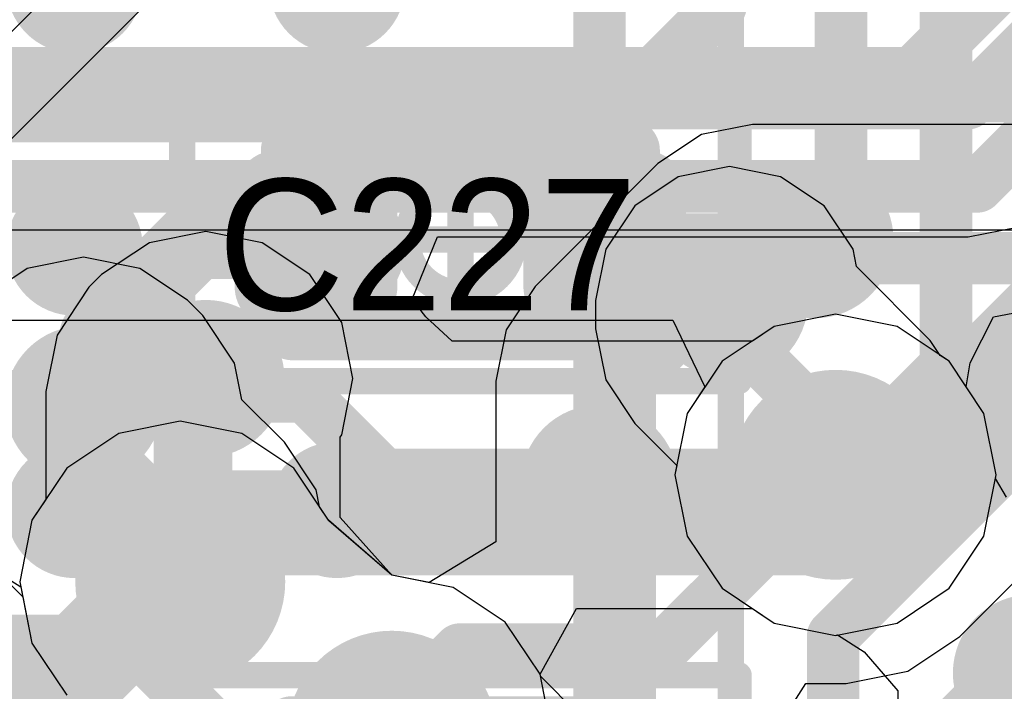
# Model space of a CAD drawing. Header units: millimetres. Extents: x -2 to 68, y -2 to 27.4.
# Tile 446 of 594: x 54.4 to 56.3, y 4.4 to 5.7. Entities that reach past the tile are written whole.
import ezdxf

# ---------------------------------------------------------------- set-up
doc = ezdxf.new("R2010")
doc.units = ezdxf.units.MM
for name, color, linetype in [('BottomLayer', 5, 'Continuous'), ('BottomPaste', 16, 'Continuous'), ('BottomSolder', 6, 'Continuous'), ('DrillGuide', 244, 'Continuous'), ('Mechanical10', 56, 'Continuous'), ('Mechanical13', 56, 'Continuous'), ('Mechanical15', 56, 'Continuous'), ('Mechanical2', 216, 'Continuous'), ('Mechanical6', 56, 'Continuous'), ('MidLayer1', 16, 'Continuous'), ('MidLayer2', 76, 'Continuous'), ('MidLayer3', 90, 'Continuous'), ('MidLayer4', 156, 'Continuous'), ('MidLayer5', 130, 'Continuous'), ('MidLayer6', 216, 'Continuous'), ('MidLayer7', 6, 'Continuous'), ('MidLayer8', 54, 'Continuous'), ('MultiLayer', 9, 'Continuous'), ('TopLayer', 1, 'Continuous'), ('TopPaste', 8, 'Continuous'), ('TopSolder', 216, 'Continuous'), ('ViaHoleLayer', 16, 'Continuous')]:
    doc.layers.add(name, color=color, linetype=linetype)

# ---------------------------------------------------------------- blocks, each defined once
blk = doc.blocks.new('BGA169C50P13X13_700X700X60_B_102')
at = {"layer": 'BottomLayer', "const_width": 0.1}
for points in [[(-3.05, -0.5, 1), (-2.95, -0.5, 1)], [(-2.55, -0.5, 1), (-2.45, -0.5, 1)], [(-3.05, -1, 1), (-2.95, -1, 1)], [(-2.55, -1, 1), (-2.45, -1, 1)], [(-3.05, -1.5, 1), (-2.95, -1.5, 1)], [(-2.55, -1.5, 1), (-2.45, -1.5, 1)]]:
    blk.add_lwpolyline(points, format="xyb", close=True, dxfattribs=at)
at = {"layer": 'BottomPaste', "const_width": 0.1}
for points in [[(-3.05, -0.5, 1), (-2.95, -0.5, 1)], [(-2.55, -0.5, 1), (-2.45, -0.5, 1)], [(-3.05, -1, 1), (-2.95, -1, 1)], [(-2.55, -1, 1), (-2.45, -1, 1)], [(-3.05, -1.5, 1), (-2.95, -1.5, 1)], [(-2.55, -1.5, 1), (-2.45, -1.5, 1)]]:
    blk.add_lwpolyline(points, format="xyb", close=True, dxfattribs=at)
at = {"layer": 'BottomSolder', "const_width": 0.13}
for points in [[(-3.065, -0.5, 1), (-2.935, -0.5, 1)], [(-2.565, -0.5, 1), (-2.435, -0.5, 1)], [(-3.065, -1, 1), (-2.935, -1, 1)], [(-2.565, -1, 1), (-2.435, -1, 1)], [(-3.065, -1.5, 1), (-2.935, -1.5, 1)], [(-2.565, -1.5, 1), (-2.435, -1.5, 1)]]:
    blk.add_lwpolyline(points, format="xyb", close=True, dxfattribs=at)
at = {"layer": 'Mechanical10', "const_width": 0.1}
blk.add_lwpolyline([(-3.5, 3.5), (-3.5, -3.5)], dxfattribs=at)
at = {"layer": 'Mechanical6', "const_width": 0.05}
blk.add_lwpolyline([(-3.75, 3.75), (-3.75, -3.75)], dxfattribs=at)
blk = doc.blocks.new('CAP_0201_109')
at = {"layer": 'Mechanical13', "const_width": 0.12}
for points in [[(-0.32, 0.17), (-0.32, -0.17)], [(0.32, 0.17), (-0.32, 0.17)], [(0.32, 0.17), (0.32, -0.17)], [(0.32, -0.17), (-0.32, -0.17)]]:
    blk.add_lwpolyline(points, dxfattribs=at)
at = {"layer": 'Mechanical13', "const_width": 0.06}
for points in [[(-0.35, 0.17, 1), (-0.29, 0.17, 1)], [(-0.35, 0.17, 1), (-0.29, 0.17, 1)], [(0.29, 0.17, 1), (0.35, 0.17, 1)], [(0.29, 0.17, 1), (0.35, 0.17, 1)], [(-0.35, -0.17, 1), (-0.29, -0.17, 1)], [(-0.35, -0.17, 1), (-0.29, -0.17, 1)], [(0.29, -0.17, 1), (0.35, -0.17, 1)], [(0.29, -0.17, 1), (0.35, -0.17, 1)]]:
    blk.add_lwpolyline(points, format="xyb", close=True, dxfattribs=at)
at = {"layer": 'Mechanical15', "const_width": 0.05}
for points in [[(-0.53, 0.27), (-0.53, -0.27)], [(0.53, 0.27), (-0.53, 0.27)], [(0.53, 0.27), (0.53, -0.27)], [(0, 0.135), (0, -0.135)], [(0.135, 0), (-0.135, 0)], [(0.53, -0.27), (-0.53, -0.27)]]:
    blk.add_lwpolyline(points, dxfattribs=at)
at = {"layer": 'Mechanical15'}
for points, const_width in [([(-0.5425, 0.27, 1), (-0.5175, 0.27, 1)], 0.025), ([(-0.5425, 0.27, 1), (-0.5175, 0.27, 1)], 0.025), ([(0.5175, 0.27, 1), (0.5425, 0.27, 1)], 0.025), ([(0.5175, 0.27, 1), (0.5425, 0.27, 1)], 0.025), ([(-0.0125, 0.135, 1), (0.0125, 0.135, 1)], 0.025), ([(0.1013, 0, 1), (-0.1013, 0, 1)], 0.05), ([(-0.1475, 0, 1), (-0.1225, 0, 1)], 0.025), ([(-0.1138, 0, 1), (-0.0888, 0, 1)], 0.025), ([(0.0888, 0, 1), (0.1138, 0, 1)], 0.025), ([(0.1225, 0, 1), (0.1475, 0, 1)], 0.025), ([(-0.0125, -0.135, 1), (0.0125, -0.135, 1)], 0.025), ([(-0.5425, -0.27, 1), (-0.5175, -0.27, 1)], 0.025), ([(-0.5425, -0.27, 1), (-0.5175, -0.27, 1)], 0.025), ([(0.5175, -0.27, 1), (0.5425, -0.27, 1)], 0.025), ([(0.5175, -0.27, 1), (0.5425, -0.27, 1)], 0.025)]:
    blk.add_lwpolyline(points, format="xyb", close=True, dxfattribs=dict(at, const_width=const_width))
at = {"layer": 'TopLayer', "const_width": 0.0806}
for points in [[(-0.3897, 0.0894, 1), (-0.3091, 0.0894, 1)], [(-0.2409, 0.0894, 1), (-0.1603, 0.0894, 1)], [(0.1603, 0.0894, 1), (0.2409, 0.0894, 1)], [(0.3091, 0.0894, 1), (0.3897, 0.0894, 1)], [(-0.3897, -0.0894, 1), (-0.3091, -0.0894, 1)], [(-0.2409, -0.0894, 1), (-0.1603, -0.0894, 1)], [(0.1603, -0.0894, 1), (0.2409, -0.0894, 1)], [(0.3091, -0.0894, 1), (0.3897, -0.0894, 1)]]:
    blk.add_lwpolyline(points, format="xyb", close=True, dxfattribs=at)
at = {"layer": 'TopLayer'}
for points in [[(-0.2006, 0.17), (-0.3494, 0.17), (-0.2006, -0.17), (-0.3494, -0.17)], [(0.2006, -0.17), (0.3494, -0.17), (0.2006, 0.17), (0.3494, 0.17)], [(-0.12, 0.0894), (-0.43, 0.0894), (-0.12, -0.0894), (-0.43, -0.0894)], [(0.12, -0.0894), (0.43, -0.0894), (0.12, 0.0894), (0.43, 0.0894)]]:
    blk.add_solid(points, dxfattribs=at)
at = {"layer": 'TopPaste', "const_width": 0.0806}
for points in [[(-0.3897, 0.0894, 1), (-0.3091, 0.0894, 1)], [(-0.2409, 0.0894, 1), (-0.1603, 0.0894, 1)], [(0.1603, 0.0894, 1), (0.2409, 0.0894, 1)], [(0.3091, 0.0894, 1), (0.3897, 0.0894, 1)], [(-0.3897, -0.0894, 1), (-0.3091, -0.0894, 1)], [(-0.2409, -0.0894, 1), (-0.1603, -0.0894, 1)], [(0.1603, -0.0894, 1), (0.2409, -0.0894, 1)], [(0.3091, -0.0894, 1), (0.3897, -0.0894, 1)]]:
    blk.add_lwpolyline(points, format="xyb", close=True, dxfattribs=at)
at = {"layer": 'TopPaste'}
for points in [[(-0.2006, 0.17), (-0.3494, 0.17), (-0.2006, -0.17), (-0.3494, -0.17)], [(0.2006, -0.17), (0.3494, -0.17), (0.2006, 0.17), (0.3494, 0.17)], [(-0.12, 0.0894), (-0.43, 0.0894), (-0.12, -0.0894), (-0.43, -0.0894)], [(0.12, -0.0894), (0.43, -0.0894), (0.12, 0.0894), (0.43, 0.0894)]]:
    blk.add_solid(points, dxfattribs=at)
at = {"layer": 'TopSolder', "const_width": 0.0806}
for points in [[(-0.3897, 0.0894, 1), (-0.3091, 0.0894, 1)], [(-0.2409, 0.0894, 1), (-0.1603, 0.0894, 1)], [(0.1603, 0.0894, 1), (0.2409, 0.0894, 1)], [(0.3091, 0.0894, 1), (0.3897, 0.0894, 1)], [(-0.3897, -0.0894, 1), (-0.3091, -0.0894, 1)], [(-0.2409, -0.0894, 1), (-0.1603, -0.0894, 1)], [(0.1603, -0.0894, 1), (0.2409, -0.0894, 1)], [(0.3091, -0.0894, 1), (0.3897, -0.0894, 1)]]:
    blk.add_lwpolyline(points, format="xyb", close=True, dxfattribs=at)
at = {"layer": 'TopSolder'}
for points in [[(-0.2006, 0.17), (-0.3494, 0.17), (-0.2006, -0.17), (-0.3494, -0.17)], [(0.2006, -0.17), (0.3494, -0.17), (0.2006, 0.17), (0.3494, 0.17)], [(-0.12, 0.0894), (-0.43, 0.0894), (-0.12, -0.0894), (-0.43, -0.0894)], [(0.12, -0.0894), (0.43, -0.0894), (0.12, 0.0894), (0.43, 0.0894)]]:
    blk.add_solid(points, dxfattribs=at)
blk = doc.blocks.new('CAP_0201_110')
at = {"layer": 'Mechanical13', "const_width": 0.12}
for points in [[(-0.32, 0.17), (-0.32, -0.17)], [(0.32, 0.17), (-0.32, 0.17)], [(0.32, 0.17), (0.32, -0.17)], [(0.32, -0.17), (-0.32, -0.17)]]:
    blk.add_lwpolyline(points, dxfattribs=at)
at = {"layer": 'Mechanical13', "const_width": 0.06}
for points in [[(-0.35, 0.17, 1), (-0.29, 0.17, 1)], [(-0.35, 0.17, 1), (-0.29, 0.17, 1)], [(0.29, 0.17, 1), (0.35, 0.17, 1)], [(0.29, 0.17, 1), (0.35, 0.17, 1)], [(-0.35, -0.17, 1), (-0.29, -0.17, 1)], [(-0.35, -0.17, 1), (-0.29, -0.17, 1)], [(0.29, -0.17, 1), (0.35, -0.17, 1)], [(0.29, -0.17, 1), (0.35, -0.17, 1)]]:
    blk.add_lwpolyline(points, format="xyb", close=True, dxfattribs=at)
at = {"layer": 'Mechanical15', "const_width": 0.05}
for points in [[(-0.53, 0.27), (-0.53, -0.27)], [(0.53, 0.27), (-0.53, 0.27)], [(0.53, 0.27), (0.53, -0.27)], [(0, 0.135), (0, -0.135)], [(0.135, 0), (-0.135, 0)], [(0.53, -0.27), (-0.53, -0.27)]]:
    blk.add_lwpolyline(points, dxfattribs=at)
at = {"layer": 'Mechanical15'}
for points, const_width in [([(-0.5425, 0.27, 1), (-0.5175, 0.27, 1)], 0.025), ([(-0.5425, 0.27, 1), (-0.5175, 0.27, 1)], 0.025), ([(0.5175, 0.27, 1), (0.5425, 0.27, 1)], 0.025), ([(0.5175, 0.27, 1), (0.5425, 0.27, 1)], 0.025), ([(-0.0125, 0.135, 1), (0.0125, 0.135, 1)], 0.025), ([(0.1013, 0, 1), (-0.1013, 0, 1)], 0.05), ([(-0.1475, 0, 1), (-0.1225, 0, 1)], 0.025), ([(-0.1138, 0, 1), (-0.0888, 0, 1)], 0.025), ([(0.0888, 0, 1), (0.1138, 0, 1)], 0.025), ([(0.1225, 0, 1), (0.1475, 0, 1)], 0.025), ([(-0.0125, -0.135, 1), (0.0125, -0.135, 1)], 0.025), ([(-0.5425, -0.27, 1), (-0.5175, -0.27, 1)], 0.025), ([(-0.5425, -0.27, 1), (-0.5175, -0.27, 1)], 0.025), ([(0.5175, -0.27, 1), (0.5425, -0.27, 1)], 0.025), ([(0.5175, -0.27, 1), (0.5425, -0.27, 1)], 0.025)]:
    blk.add_lwpolyline(points, format="xyb", close=True, dxfattribs=dict(at, const_width=const_width))
at = {"layer": 'TopLayer', "const_width": 0.0806}
for points in [[(-0.3897, 0.0894, 1), (-0.3091, 0.0894, 1)], [(-0.2409, 0.0894, 1), (-0.1603, 0.0894, 1)], [(0.1603, 0.0894, 1), (0.2409, 0.0894, 1)], [(0.3091, 0.0894, 1), (0.3897, 0.0894, 1)], [(-0.3897, -0.0894, 1), (-0.3091, -0.0894, 1)], [(-0.2409, -0.0894, 1), (-0.1603, -0.0894, 1)], [(0.1603, -0.0894, 1), (0.2409, -0.0894, 1)], [(0.3091, -0.0894, 1), (0.3897, -0.0894, 1)]]:
    blk.add_lwpolyline(points, format="xyb", close=True, dxfattribs=at)
at = {"layer": 'TopLayer'}
for points in [[(-0.2006, 0.17), (-0.3494, 0.17), (-0.2006, -0.17), (-0.3494, -0.17)], [(0.2006, -0.17), (0.3494, -0.17), (0.2006, 0.17), (0.3494, 0.17)], [(-0.12, 0.0894), (-0.43, 0.0894), (-0.12, -0.0894), (-0.43, -0.0894)], [(0.12, -0.0894), (0.43, -0.0894), (0.12, 0.0894), (0.43, 0.0894)]]:
    blk.add_solid(points, dxfattribs=at)
at = {"layer": 'TopPaste', "const_width": 0.0806}
for points in [[(-0.3897, 0.0894, 1), (-0.3091, 0.0894, 1)], [(-0.2409, 0.0894, 1), (-0.1603, 0.0894, 1)], [(0.1603, 0.0894, 1), (0.2409, 0.0894, 1)], [(0.3091, 0.0894, 1), (0.3897, 0.0894, 1)], [(-0.3897, -0.0894, 1), (-0.3091, -0.0894, 1)], [(-0.2409, -0.0894, 1), (-0.1603, -0.0894, 1)], [(0.1603, -0.0894, 1), (0.2409, -0.0894, 1)], [(0.3091, -0.0894, 1), (0.3897, -0.0894, 1)]]:
    blk.add_lwpolyline(points, format="xyb", close=True, dxfattribs=at)
at = {"layer": 'TopPaste'}
for points in [[(-0.2006, 0.17), (-0.3494, 0.17), (-0.2006, -0.17), (-0.3494, -0.17)], [(0.2006, -0.17), (0.3494, -0.17), (0.2006, 0.17), (0.3494, 0.17)], [(-0.12, 0.0894), (-0.43, 0.0894), (-0.12, -0.0894), (-0.43, -0.0894)], [(0.12, -0.0894), (0.43, -0.0894), (0.12, 0.0894), (0.43, 0.0894)]]:
    blk.add_solid(points, dxfattribs=at)
at = {"layer": 'TopSolder', "const_width": 0.0806}
for points in [[(-0.3897, 0.0894, 1), (-0.3091, 0.0894, 1)], [(-0.2409, 0.0894, 1), (-0.1603, 0.0894, 1)], [(0.1603, 0.0894, 1), (0.2409, 0.0894, 1)], [(0.3091, 0.0894, 1), (0.3897, 0.0894, 1)], [(-0.3897, -0.0894, 1), (-0.3091, -0.0894, 1)], [(-0.2409, -0.0894, 1), (-0.1603, -0.0894, 1)], [(0.1603, -0.0894, 1), (0.2409, -0.0894, 1)], [(0.3091, -0.0894, 1), (0.3897, -0.0894, 1)]]:
    blk.add_lwpolyline(points, format="xyb", close=True, dxfattribs=at)
at = {"layer": 'TopSolder'}
for points in [[(-0.2006, 0.17), (-0.3494, 0.17), (-0.2006, -0.17), (-0.3494, -0.17)], [(0.2006, -0.17), (0.3494, -0.17), (0.2006, 0.17), (0.3494, 0.17)], [(-0.12, 0.0894), (-0.43, 0.0894), (-0.12, -0.0894), (-0.43, -0.0894)], [(0.12, -0.0894), (0.43, -0.0894), (0.12, 0.0894), (0.43, 0.0894)]]:
    blk.add_solid(points, dxfattribs=at)

msp = doc.modelspace()

# ---------------------------------------------------------------- linework, layer by layer
at = {"layer": 'BottomLayer'}
for points, const_width in [([(55.7451, 5.684), (55.7451, 6.2889)], 0.1), ([(55.975, 5.352), (55.975, 6.1449)], 0.1), ([(56.175, 5), (56.175, 6)], 0.1), ([(55.538, 5.4769), (55.7451, 5.684)], 0.1), ([(53.9114, 5.475), (55.1186, 5.475)], 0.1), ([(55.1186, 5.475), (55.1205, 5.4769)], 0.1), ([(55.1205, 5.4769), (55.538, 5.4769)], 0.1), ([(55.8498, 5.2269), (55.975, 5.352)], 0.1), ([(54.515, 5.225), (54.515, 5.225)], 0.15), ([(54.515, 5.225), (54.765, 4.975)], 0.1), ([(54.765, 4.975), (54.765, 4.975)], 0.15), ([(55.6338, 4.4588), (56.175, 5)], 0.1), ([(55.9602, 4.4852), (56.4222, 4.9471)], 0.1), ([(55.4841, 4.7441), (55.515, 4.775)], 0.1), ([(55.015, 4.725), (55.0341, 4.7441)], 0.1), ([(55.0341, 4.7441), (55.4841, 4.7441)], 0.1), ([(54.515, 4.725), (54.5341, 4.7059)], 0.1), ([(54.9379, 4.675), (54.9879, 4.725)], 0.1), ([(54.9879, 4.725), (55.015, 4.725)], 0.1), ([(54.5341, 4.7059), (54.6099, 4.7059)], 0.1), ([(54.6099, 4.7059), (54.6407, 4.675)], 0.1), ([(54.6407, 4.675), (54.9379, 4.675)], 0.1), ([(54.2686, 4.475), (54.6186, 4.475)], 0.1), ([(54.6186, 4.475), (54.765, 4.3285)], 0.1), ([(55.9602, 3.9648), (55.9602, 4.4852)], 0.1), ([(55.015, 4.225), (55.2488, 4.4588)], 0.1), ([(55.2488, 4.4588), (55.6338, 4.4588)], 0.1)]:
    msp.add_lwpolyline(points, dxfattribs=dict(at, const_width=const_width))
for points, const_width in [([(55.7201, 5.684, 1), (55.7701, 5.684, 1)], 0.05), ([(55.7201, 5.684, 1), (55.7701, 5.684, 1)], 0.05), ([(55.0936, 5.475, 1), (55.1435, 5.475, 1)], 0.05), ([(55.0936, 5.475, 1), (55.1435, 5.475, 1)], 0.05), ([(55.0955, 5.4769, 1), (55.1455, 5.4769, 1)], 0.05), ([(55.0955, 5.4769, 1), (55.1455, 5.4769, 1)], 0.05), ([(55.513, 5.4769, 1), (55.563, 5.4769, 1)], 0.05), ([(55.513, 5.4769, 1), (55.563, 5.4769, 1)], 0.05), ([(55.95, 5.352, 1), (56, 5.352, 1)], 0.05), ([(55.95, 5.352, 1), (56, 5.352, 1)], 0.05), ([(54.4775, 5.225, 1), (54.5525, 5.225, 1)], 0.075), ([(54.4775, 5.225, 1), (54.5525, 5.225, 1)], 0.075), ([(54.49, 5.225, 1), (54.54, 5.225, 1)], 0.05), ([(55.6875, 5.1242, 1), (55.8375, 5.1242, 1)], 0.15), ([(55.8248, 5.2269, 1), (55.8748, 5.2269, 1)], 0.05), ([(54.69, 4.975, 1), (54.84, 4.975, 1)], 0.15), ([(54.7275, 4.975, 1), (54.8025, 4.975, 1)], 0.075), ([(54.7275, 4.975, 1), (54.8025, 4.975, 1)], 0.075), ([(56.15, 5, 1), (56.2, 5, 1)], 0.05), ([(56.15, 5, 1), (56.2, 5, 1)], 0.05), ([(54.74, 4.975, 1), (54.79, 4.975, 1)], 0.05), ([(55.44, 4.775, 1), (55.59, 4.775, 1)], 0.15), ([(55.49, 4.775, 1), (55.54, 4.775, 1)], 0.05), ([(55.0091, 4.7441, 1), (55.0591, 4.7441, 1)], 0.05), ([(55.0091, 4.7441, 1), (55.0591, 4.7441, 1)], 0.05), ([(55.4591, 4.7441, 1), (55.5091, 4.7441, 1)], 0.05), ([(55.4591, 4.7441, 1), (55.5091, 4.7441, 1)], 0.05), ([(54.49, 4.725, 1), (54.54, 4.725, 1)], 0.05), ([(54.9629, 4.725, 1), (55.0129, 4.725, 1)], 0.05), ([(54.9629, 4.725, 1), (55.0129, 4.725, 1)], 0.05), ([(54.99, 4.725, 1), (55.04, 4.725, 1)], 0.05), ([(54.99, 4.725, 1), (55.04, 4.725, 1)], 0.05), ([(54.5091, 4.7059, 1), (54.5591, 4.7059, 1)], 0.05), ([(54.5091, 4.7059, 1), (54.5591, 4.7059, 1)], 0.05), ([(54.5849, 4.7059, 1), (54.6349, 4.7059, 1)], 0.05), ([(54.5849, 4.7059, 1), (54.6349, 4.7059, 1)], 0.05), ([(54.6157, 4.675, 1), (54.6657, 4.675, 1)], 0.05), ([(54.6157, 4.675, 1), (54.6657, 4.675, 1)], 0.05), ([(54.9129, 4.675, 1), (54.9629, 4.675, 1)], 0.05), ([(54.9129, 4.675, 1), (54.9629, 4.675, 1)], 0.05), ([(56.2631, 4.4139, 1), (56.4131, 4.4139, 1)], 0.15), ([(54.5936, 4.475, 1), (54.6436, 4.475, 1)], 0.05), ([(54.5936, 4.475, 1), (54.6436, 4.475, 1)], 0.05), ([(55.9352, 4.4852, 1), (55.9852, 4.4852, 1)], 0.05), ([(55.9352, 4.4852, 1), (55.9852, 4.4852, 1)], 0.05), ([(55.2238, 4.4588, 1), (55.2738, 4.4588, 1)], 0.05), ([(55.2238, 4.4588, 1), (55.2738, 4.4588, 1)], 0.05), ([(55.6088, 4.4588, 1), (55.6588, 4.4588, 1)], 0.05), ([(55.6088, 4.4588, 1), (55.6588, 4.4588, 1)], 0.05)]:
    msp.add_lwpolyline(points, format="xyb", close=True, dxfattribs=dict(at, const_width=const_width))
at = {"layer": 'DrillGuide'}
for points, const_width in [([(55.9, 5.24, 1), (55.95, 5.24, 1)], 0.05), ([(55.7375, 5.1242, 1), (55.7875, 5.1242, 1)], 0.05), ([(54.74, 4.975, 1), (54.79, 4.975, 1)], 0.05), ([(54.5073, 4.926, 1), (54.5573, 4.926, 1)], 0.05), ([(55.9147, 4.7918, 1), (56.0147, 4.7918, 1)], 0.1), ([(55.49, 4.775, 1), (55.54, 4.775, 1)], 0.05), ([(54.6664, 4.5881, 1), (54.7664, 4.5881, 1)], 0.1), ([(55.0693, 4.2947, 1), (55.1693, 4.2947, 1)], 0.1)]:
    msp.add_lwpolyline(points, format="xyb", close=True, dxfattribs=dict(at, const_width=const_width))
at = {"layer": 'MidLayer1'}
for p, q in [((54.5323, 5.2064), (54.425, 5.1851)), ((54.6396, 5.1851), (54.5323, 5.2064)), ((54.425, 5.1851), (54.334, 5.1243)), ((54.7305, 5.1243), (54.6396, 5.1851)), ((54.7592, 5.0956), (54.7305, 5.1243)), ((54.82, 5.0046), (54.7592, 5.0956)), ((55.9647, 5.0976), (55.8476, 5.0743)), ((56.0817, 5.0743), (55.9647, 5.0976)), ((55.8476, 5.0743), (55.7484, 5.008)), ((56.181, 5.008), (56.0817, 5.0743)), ((55.7484, 5.008), (55.6821, 4.9088)), ((56.2473, 4.9088), (56.181, 5.008)), ((54.8339, 4.9348), (54.82, 5.0046)), ((54.9147, 4.854), (54.8339, 4.9348)), ((55.6821, 4.9088), (55.6588, 4.7918)), ((56.2706, 4.7918), (56.2473, 4.9088)), ((54.9755, 4.763), (54.9147, 4.854)), ((55.6588, 4.7918), (55.6821, 4.6747)), ((56.2473, 4.6747), (56.2706, 4.7918)), ((54.9819, 4.7308), (54.9755, 4.763)), ((54.999, 4.7051), (54.9819, 4.7308)), ((54.9992, 4.7042), (54.999, 4.7051)), ((55.1193, 4.6005), (54.9992, 4.7042)), ((55.6821, 4.6747), (55.7484, 4.5755)), ((56.181, 4.5755), (56.2473, 4.6747)), ((54.3627, 4.6129), (54.4163, 4.5594)), ((55.2364, 4.5773), (55.1193, 4.6005)), ((55.3356, 4.5109), (55.2364, 4.5773)), ((54.4163, 4.5594), (54.4338, 4.471)), ((55.7484, 4.5755), (55.8476, 4.5092)), ((56.0817, 4.5092), (56.181, 4.5755)), ((55.4019, 4.4117), (55.3356, 4.5109)), ((55.8476, 4.5092), (55.9647, 4.4859)), ((55.9647, 4.4859), (56.0817, 4.5092)), ((54.4338, 4.471), (54.5002, 4.3718)), ((55.4252, 4.2947), (55.4019, 4.4117))]:
    msp.add_line(p, q, dxfattribs=at)
for points, const_width in [([(55.85, 5.24, 1), (56, 5.24, 1)], 0.15), ([(54.4573, 4.926, 1), (54.6073, 4.926, 1)], 0.15), ([(54.4948, 4.926, 1), (54.5698, 4.926, 1)], 0.075), ([(55.8647, 4.7918, 1), (56.0647, 4.7918, 1)], 0.2), ([(54.5235, 4.8973, 1), (54.5985, 4.8973, 1)], 0.075), ([(54.5235, 4.8973, 1), (54.5985, 4.8973, 1)], 0.075), ([(54.5235, 4.8112, 1), (54.5985, 4.8112, 1)], 0.075), ([(54.5235, 4.8112, 1), (54.5985, 4.8112, 1)], 0.075), ([(54.6164, 4.5881, 1), (54.8164, 4.5881, 1)], 0.2), ([(54.6789, 4.6557, 1), (54.7539, 4.6557, 1)], 0.075), ([(54.6789, 4.6557, 1), (54.7539, 4.6557, 1)], 0.075), ([(54.6789, 4.5881, 1), (54.7539, 4.5881, 1)], 0.075), ([(55.0193, 4.2947, 1), (55.2193, 4.2947, 1)], 0.2)]:
    msp.add_lwpolyline(points, format="xyb", close=True, dxfattribs=dict(at, const_width=const_width))
at = {"layer": 'MidLayer1', "const_width": 0.15}
for points in [[(54.5323, 4.926), (54.561, 4.8973)], [(54.561, 4.8112), (54.561, 4.8973)], [(54.561, 4.8112), (54.7164, 4.6557)], [(54.7164, 4.5881), (54.7164, 4.6557)]]:
    msp.add_lwpolyline(points, dxfattribs=at)
at = {"layer": 'MidLayer2'}
for p, q in [((54.0184, 5.2584), (56.4033, 5.2584)), ((55.9647, 5.0976), (55.8476, 5.0743)), ((56.0817, 5.0743), (55.9647, 5.0976)), ((55.8476, 5.0743), (55.7484, 5.008)), ((56.181, 5.008), (56.0817, 5.0743)), ((55.7484, 5.008), (55.6821, 4.9088)), ((56.2473, 4.9088), (56.181, 5.008)), ((55.6821, 4.9088), (55.6588, 4.7918)), ((56.2706, 4.7918), (56.2473, 4.9088)), ((54.7164, 4.894), (54.5994, 4.8707)), ((54.8335, 4.8707), (54.7164, 4.894)), ((54.5994, 4.8707), (54.5002, 4.8044)), ((54.9327, 4.8044), (54.8335, 4.8707)), ((54.5002, 4.8044), (54.4338, 4.7051)), ((54.999, 4.7051), (54.9327, 4.8044)), ((55.6588, 4.7918), (55.6821, 4.6747)), ((56.2473, 4.6747), (56.2706, 4.7918)), ((54.4338, 4.7051), (54.4106, 4.5881)), ((55.1193, 4.6005), (54.999, 4.7051)), ((55.6821, 4.6747), (55.7484, 4.5755)), ((56.181, 4.5755), (56.2473, 4.6747)), ((55.2364, 4.5773), (55.1193, 4.6005)), ((54.4106, 4.5881), (54.4338, 4.471)), ((55.3356, 4.5109), (55.2364, 4.5773)), ((55.7484, 4.5755), (55.8476, 4.5092)), ((56.0817, 4.5092), (56.181, 4.5755)), ((55.4019, 4.4117), (55.3356, 4.5109)), ((55.8476, 4.5092), (55.9647, 4.4859)), ((55.9647, 4.4859), (56.0817, 4.5092)), ((54.4338, 4.471), (54.5002, 4.3718)), ((55.4252, 4.2947), (55.4019, 4.4117))]:
    msp.add_line(p, q, dxfattribs=at)
at = {"layer": 'MidLayer2', "const_width": 0.1}
msp.add_lwpolyline([(41.6399, 5.5133), (56.4033, 5.5133)], dxfattribs=at)
at = {"layer": 'MidLayer2', "const_width": 0.2}
for points in [[(55.8647, 4.7918, 1), (56.0647, 4.7918, 1)], [(54.6164, 4.5881, 1), (54.8164, 4.5881, 1)], [(55.0193, 4.2947, 1), (55.2193, 4.2947, 1)]]:
    msp.add_lwpolyline(points, format="xyb", close=True, dxfattribs=at)
at = {"layer": 'MidLayer3'}
for p, q in [((56.2657, 5.0926), (56.3322, 5.1058)), ((54.1248, 5.0864), (55.6544, 5.0864)), ((55.6544, 5.0864), (55.7159, 4.9594)), ((56.2211, 5.0052), (56.2657, 5.0926)), ((56.2135, 4.9594), (56.2211, 5.0052)), ((55.7159, 4.9594), (55.6821, 4.9088)), ((56.2473, 4.9088), (56.2135, 4.9594)), ((55.6821, 4.9088), (55.6588, 4.7918)), ((56.2706, 4.7918), (56.2473, 4.9088)), ((54.7164, 4.894), (54.5994, 4.8707)), ((54.8335, 4.8707), (54.7164, 4.894)), ((54.5994, 4.8707), (54.5002, 4.8044)), ((54.9327, 4.8044), (54.8335, 4.8707)), ((54.5002, 4.8044), (54.4338, 4.7051)), ((54.999, 4.7051), (54.9327, 4.8044)), ((55.6588, 4.7918), (55.6821, 4.6747)), ((56.2473, 4.6747), (56.2706, 4.7918)), ((54.4338, 4.7051), (54.4106, 4.5881)), ((55.1193, 4.6005), (54.999, 4.7051)), ((55.6821, 4.6747), (55.7484, 4.5755)), ((56.181, 4.5755), (56.2473, 4.6747)), ((55.2364, 4.5773), (55.1193, 4.6005)), ((54.4106, 4.5881), (54.4338, 4.471)), ((55.3356, 4.5109), (55.2364, 4.5773)), ((55.7484, 4.5755), (55.8476, 4.5092)), ((56.0817, 4.5092), (56.181, 4.5755)), ((55.4019, 4.4117), (55.3356, 4.5109)), ((55.8476, 4.5092), (55.9647, 4.4859)), ((55.9647, 4.4859), (56.0817, 4.5092)), ((54.4338, 4.471), (54.5002, 4.3718)), ((55.4252, 4.2947), (55.4019, 4.4117))]:
    msp.add_line(p, q, dxfattribs=at)
at = {"layer": 'MidLayer3', "const_width": 0.1}
for points in [[(56.1107, 5.5567), (59.8118, 9.2578)], [(56.2347, 5.3413), (60.045, 9.1516)], [(42.091, 5.5567), (56.1107, 5.5567)], [(41.9671, 5.3413), (56.2347, 5.3413)]]:
    msp.add_lwpolyline(points, dxfattribs=at)
at = {"layer": 'MidLayer3'}
for points, const_width in [([(56.0857, 5.5567, 1), (56.1357, 5.5567, 1)], 0.05), ([(56.0857, 5.5567, 1), (56.1357, 5.5567, 1)], 0.05), ([(56.2097, 5.3413, 1), (56.2597, 5.3413, 1)], 0.05), ([(56.2097, 5.3413, 1), (56.2597, 5.3413, 1)], 0.05), ([(55.8647, 4.7918, 1), (56.0647, 4.7918, 1)], 0.2), ([(54.6164, 4.5881, 1), (54.8164, 4.5881, 1)], 0.2), ([(55.0193, 4.2947, 1), (55.2193, 4.2947, 1)], 0.2)]:
    msp.add_lwpolyline(points, format="xyb", close=True, dxfattribs=dict(at, const_width=const_width))
at = {"layer": 'MidLayer4'}
for p, q in [((55.7625, 5.3791), (55.6649, 5.3597)), ((55.86, 5.3597), (55.7625, 5.3791)), ((55.6649, 5.3597), (55.5822, 5.3044)), ((55.9427, 5.3044), (55.86, 5.3597)), ((55.5822, 5.3044), (55.527, 5.2217)), ((55.9979, 5.2217), (55.9427, 5.3044)), ((54.765, 5.2554), (54.6577, 5.234)), ((54.8723, 5.234), (54.765, 5.2554)), ((54.6577, 5.234), (54.5667, 5.1732)), ((54.9633, 5.1732), (54.8723, 5.234)), ((55.527, 5.2217), (55.5076, 5.1242)), ((56.0046, 5.1884), (55.9979, 5.2217)), ((56.1449, 5.048), (56.0046, 5.1884)), ((54.5667, 5.1732), (54.5425, 5.149)), ((55.024, 5.0823), (54.9633, 5.1732)), ((54.5425, 5.149), (54.4817, 5.058)), ((55.5076, 5.1242), (55.5076, 5.07)), ((55.0454, 4.975), (55.024, 5.0823)), ((55.5076, 5.07), (55.527, 4.9725)), ((54.4817, 5.058), (54.4603, 4.9507)), ((56.1641, 5.0193), (56.1449, 5.048)), ((56.181, 5.008), (56.1641, 5.0193)), ((56.2473, 4.9088), (56.181, 5.008)), ((55.024, 4.8677), (55.0454, 4.975)), ((55.527, 4.9725), (55.5822, 4.8898)), ((54.4603, 4.9507), (54.4603, 4.7448)), ((56.2706, 4.7918), (56.2473, 4.9088)), ((55.5822, 4.8898), (55.6624, 4.8097)), ((55.0211, 4.8633), (55.024, 4.8677)), ((55.0211, 4.7105), (55.0211, 4.8633)), ((55.6624, 4.8097), (55.6588, 4.7918)), ((55.6588, 4.7918), (55.6821, 4.6747)), ((56.2691, 4.7845), (56.2706, 4.7918)), ((56.2901, 4.7492), (56.2691, 4.7845)), ((54.4603, 4.7448), (54.4338, 4.7051)), ((55.1193, 4.6005), (55.0211, 4.7105)), ((54.4338, 4.7051), (54.4106, 4.5881)), ((55.6821, 4.6747), (55.7484, 4.5755)), ((55.2364, 4.5773), (55.1193, 4.6005)), ((54.4106, 4.5881), (54.4338, 4.471)), ((55.3356, 4.5109), (55.2364, 4.5773)), ((55.7484, 4.5755), (55.8476, 4.5092)), ((55.4019, 4.4117), (55.3356, 4.5109)), ((55.8476, 4.5092), (55.9647, 4.4859)), ((55.9647, 4.4859), (55.9682, 4.4866)), ((55.9682, 4.4866), (56.019, 4.4544)), ((54.4338, 4.471), (54.5002, 4.3718)), ((56.019, 4.4544), (56.0832, 4.38)), ((55.4027, 4.4078), (55.4019, 4.4117)), ((55.6426, 4.1679), (55.4027, 4.4078)), ((56.0832, 4.38), (56.0832, 4.3597))]:
    msp.add_line(p, q, dxfattribs=at)
for points, const_width in [([(55.6875, 5.1242, 1), (55.8375, 5.1242, 1)], 0.15), ([(55.7375, 5.1242, 1), (55.7875, 5.1242, 1)], 0.05), ([(54.69, 4.975, 1), (54.84, 4.975, 1)], 0.15), ([(55.7375, 5.07, 1), (55.7875, 5.07, 1)], 0.05), ([(55.7375, 5.07, 1), (55.7875, 5.07, 1)], 0.05), ([(54.7275, 4.975, 1), (54.8025, 4.975, 1)], 0.075), ([(54.7032, 4.9507, 1), (54.7782, 4.9507, 1)], 0.075), ([(54.7032, 4.9507, 1), (54.7782, 4.9507, 1)], 0.075), ([(55.8647, 4.7918, 1), (56.0647, 4.7918, 1)], 0.2), ([(55.44, 4.775, 1), (55.59, 4.775, 1)], 0.15), ([(55.9397, 4.8678, 1), (55.9897, 4.8678, 1)], 0.05), ([(55.9397, 4.8678, 1), (55.9897, 4.8678, 1)], 0.05), ([(55.9397, 4.7918, 1), (55.9897, 4.7918, 1)], 0.05), ([(54.6164, 4.5881, 1), (54.8164, 4.5881, 1)], 0.2), ([(54.7032, 4.6124, 1), (54.7782, 4.6124, 1)], 0.075), ([(54.7032, 4.6124, 1), (54.7782, 4.6124, 1)], 0.075), ([(54.6789, 4.5881, 1), (54.7539, 4.5881, 1)], 0.075), ([(56.2631, 4.4139, 1), (56.4131, 4.4139, 1)], 0.15), ([(55.0193, 4.2947, 1), (55.2193, 4.2947, 1)], 0.2)]:
    msp.add_lwpolyline(points, format="xyb", close=True, dxfattribs=dict(at, const_width=const_width))
for points, const_width in [([(55.7625, 5.07), (55.7625, 5.1242)], 0.1), ([(55.7625, 5.07), (55.9647, 4.8678)], 0.1), ([(54.7407, 4.9507), (54.765, 4.975)], 0.15), ([(54.7407, 4.6124), (54.7407, 4.9507)], 0.15), ([(55.9647, 4.7918), (55.9647, 4.8678)], 0.1), ([(54.7164, 4.5881), (54.7407, 4.6124)], 0.15)]:
    msp.add_lwpolyline(points, dxfattribs=dict(at, const_width=const_width))
at = {"layer": 'MidLayer5'}
for p, q in [((54.0414, 5.2823), (54.6408, 5.8818)), ((55.8066, 5.4593), (55.709, 5.4399)), ((56.5748, 5.4593), (55.8066, 5.4593)), ((55.709, 5.4399), (55.6263, 5.3847)), ((55.6263, 5.3847), (55.3922, 5.1506)), ((55.3922, 5.1506), (55.337, 5.0679)), ((55.337, 5.0679), (55.3176, 4.9703)), ((55.3176, 4.9703), (55.3176, 4.6641)), ((54.7164, 4.894), (54.5994, 4.8707)), ((54.8335, 4.8707), (54.7164, 4.894)), ((54.5994, 4.8707), (54.5002, 4.8044)), ((54.9327, 4.8044), (54.8335, 4.8707)), ((54.5002, 4.8044), (54.4338, 4.7051)), ((54.999, 4.7051), (54.9327, 4.8044)), ((54.4338, 4.7051), (54.4106, 4.5881)), ((55.1193, 4.6005), (54.999, 4.7051)), ((55.3176, 4.6641), (55.1906, 4.5864)), ((55.1906, 4.5864), (55.1193, 4.6005)), ((54.4106, 4.5881), (54.4338, 4.471)), ((54.4338, 4.471), (54.5002, 4.3718))]:
    msp.add_line(p, q, dxfattribs=at)
at = {"layer": 'MidLayer5', "const_width": 0.1}
for points in [[(55.5725, 4.9703), (55.8066, 5.2044)], [(55.8066, 5.2044), (56.6577, 5.2044)], [(55.5725, 4.0901), (55.5725, 4.9703)], [(54.9742, 3.1), (56.6509, 4.7768)]]:
    msp.add_lwpolyline(points, dxfattribs=at)
at = {"layer": 'MidLayer5'}
for points, const_width in [([(55.7816, 5.2044, 1), (55.8316, 5.2044, 1)], 0.05), ([(55.7816, 5.2044, 1), (55.8316, 5.2044, 1)], 0.05), ([(55.5475, 4.9703, 1), (55.5975, 4.9703, 1)], 0.05), ([(55.5475, 4.9703, 1), (55.5975, 4.9703, 1)], 0.05), ([(55.8647, 4.7918, 1), (56.0647, 4.7918, 1)], 0.2), ([(54.6164, 4.5881, 1), (54.8164, 4.5881, 1)], 0.2), ([(55.0193, 4.2947, 1), (55.2193, 4.2947, 1)], 0.2)]:
    msp.add_lwpolyline(points, format="xyb", close=True, dxfattribs=dict(at, const_width=const_width))
at = {"layer": 'MidLayer6'}
for p, q in [((56.217, 5.2451), (56.3145, 5.2645)), ((55.1582, 5.1265), (55.2066, 5.2451)), ((55.2066, 5.2451), (56.217, 5.2451)), ((55.184, 5.0925), (55.1582, 5.1265)), ((55.2345, 5.0466), (55.184, 5.0925)), ((55.9647, 5.0976), (55.8476, 5.0743)), ((56.0817, 5.0743), (55.9647, 5.0976)), ((55.8476, 5.0743), (55.8062, 5.0466)), ((56.181, 5.008), (56.0817, 5.0743)), ((55.8062, 5.0466), (55.2345, 5.0466)), ((56.2473, 4.9088), (56.181, 5.008)), ((56.2706, 4.7918), (56.2473, 4.9088)), ((56.2473, 4.6747), (56.2706, 4.7918)), ((56.181, 4.5755), (56.2473, 4.6747)), ((54.3744, 4.6025), (54.4125, 4.5781)), ((54.4125, 4.5781), (54.4338, 4.471)), ((56.0817, 4.5092), (56.181, 4.5755)), ((55.4019, 4.4117), (55.471, 4.5369)), ((55.471, 4.5369), (55.8062, 4.5369)), ((55.8062, 4.5369), (55.8476, 4.5092)), ((55.8476, 4.5092), (55.9647, 4.4859)), ((55.9647, 4.4859), (56.0817, 4.5092)), ((54.4338, 4.471), (54.5002, 4.3718)), ((55.4252, 4.2947), (55.4019, 4.4117))]:
    msp.add_line(p, q, dxfattribs=at)
at = {"layer": 'MidLayer6', "const_width": 0.1}
for points in [[(56.217, 5.5), (56.6869, 5.9699)], [(52.2, 5.5), (56.217, 5.5)], [(54.2358, 4.9414), (54.9544, 4.9414)], [(54.9544, 4.9414), (55.1041, 4.7918)], [(55.1041, 4.7918), (55.9647, 4.7918)]]:
    msp.add_lwpolyline(points, dxfattribs=at)
at = {"layer": 'MidLayer6'}
for points, const_width in [([(56.192, 5.5, 1), (56.242, 5.5, 1)], 0.05), ([(56.192, 5.5, 1), (56.242, 5.5, 1)], 0.05), ([(54.9294, 4.9414, 1), (54.9794, 4.9414, 1)], 0.05), ([(54.9294, 4.9414, 1), (54.9794, 4.9414, 1)], 0.05), ([(55.8647, 4.7918, 1), (56.0647, 4.7918, 1)], 0.2), ([(55.0791, 4.7918, 1), (55.1291, 4.7918, 1)], 0.05), ([(55.0791, 4.7918, 1), (55.1291, 4.7918, 1)], 0.05), ([(55.9397, 4.7918, 1), (55.9897, 4.7918, 1)], 0.05), ([(54.6164, 4.5881, 1), (54.8164, 4.5881, 1)], 0.2), ([(55.0193, 4.2947, 1), (55.2193, 4.2947, 1)], 0.2)]:
    msp.add_lwpolyline(points, format="xyb", close=True, dxfattribs=dict(at, const_width=const_width))
at = {"layer": 'MidLayer7'}
for p, q in [((55.9647, 5.0976), (55.8476, 5.0743)), ((56.0817, 5.0743), (55.9647, 5.0976)), ((55.8476, 5.0743), (55.7484, 5.008)), ((56.181, 5.008), (56.0817, 5.0743)), ((55.7484, 5.008), (55.6821, 4.9088)), ((56.2473, 4.9088), (56.181, 5.008)), ((55.6821, 4.9088), (55.6588, 4.7918)), ((56.2706, 4.7918), (56.2473, 4.9088)), ((55.6588, 4.7918), (55.6821, 4.6747)), ((56.2473, 4.6747), (56.2706, 4.7918)), ((55.6821, 4.6747), (55.7484, 4.5755)), ((56.181, 4.5755), (56.2473, 4.6747)), ((55.7484, 4.5755), (55.8476, 4.5092)), ((56.0817, 4.5092), (56.181, 4.5755)), ((55.8476, 4.5092), (55.9647, 4.4859)), ((55.9647, 4.4859), (56.0817, 4.5092))]:
    msp.add_line(p, q, dxfattribs=at)
at = {"layer": 'MidLayer7', "const_width": 0.2}
for points in [[(55.8647, 4.7918, 1), (56.0647, 4.7918, 1)], [(54.6164, 4.5881, 1), (54.8164, 4.5881, 1)], [(55.0193, 4.2947, 1), (55.2193, 4.2947, 1)]]:
    msp.add_lwpolyline(points, format="xyb", close=True, dxfattribs=at)
at = {"layer": 'MidLayer8'}
for p, q in [((55.9647, 5.0976), (55.8476, 5.0743)), ((56.0817, 5.0743), (55.9647, 5.0976)), ((55.8476, 5.0743), (55.7484, 5.008)), ((56.181, 5.008), (56.0817, 5.0743)), ((55.7484, 5.008), (55.6821, 4.9088)), ((56.2473, 4.9088), (56.181, 5.008)), ((55.6821, 4.9088), (55.6588, 4.7918)), ((56.2706, 4.7918), (56.2473, 4.9088)), ((54.7164, 4.894), (54.5994, 4.8707)), ((54.8335, 4.8707), (54.7164, 4.894)), ((54.5994, 4.8707), (54.5002, 4.8044)), ((54.9327, 4.8044), (54.8335, 4.8707)), ((54.5002, 4.8044), (54.4338, 4.7051)), ((54.999, 4.7051), (54.9327, 4.8044)), ((55.6588, 4.7918), (55.6821, 4.6747)), ((56.2473, 4.6747), (56.2706, 4.7918)), ((54.4338, 4.7051), (54.4106, 4.5881)), ((55.1193, 4.6005), (54.999, 4.7051)), ((55.6821, 4.6747), (55.7484, 4.5755)), ((56.181, 4.5755), (56.2473, 4.6747)), ((55.2364, 4.5773), (55.1193, 4.6005)), ((54.4106, 4.5881), (54.4338, 4.471)), ((55.3356, 4.5109), (55.2364, 4.5773)), ((55.7484, 4.5755), (55.8476, 4.5092)), ((56.0817, 4.5092), (56.181, 4.5755)), ((55.4019, 4.4117), (55.3356, 4.5109)), ((55.8476, 4.5092), (55.9647, 4.4859)), ((55.9647, 4.4859), (56.0817, 4.5092)), ((54.4338, 4.471), (54.5002, 4.3718)), ((55.4252, 4.2947), (55.4019, 4.4117))]:
    msp.add_line(p, q, dxfattribs=at)
at = {"layer": 'MidLayer8', "const_width": 0.2}
for points in [[(55.8647, 4.7918, 1), (56.0647, 4.7918, 1)], [(54.6164, 4.5881, 1), (54.8164, 4.5881, 1)], [(55.0193, 4.2947, 1), (55.2193, 4.2947, 1)]]:
    msp.add_lwpolyline(points, format="xyb", close=True, dxfattribs=at)
at = {"layer": 'MultiLayer'}
for points, const_width in [([(55.85, 5.24, 1), (56, 5.24, 1)], 0.15), ([(55.6875, 5.1242, 1), (55.8375, 5.1242, 1)], 0.15), ([(54.69, 4.975, 1), (54.84, 4.975, 1)], 0.15), ([(54.4573, 4.926, 1), (54.6073, 4.926, 1)], 0.15), ([(55.8647, 4.7918, 1), (56.0647, 4.7918, 1)], 0.2), ([(55.44, 4.775, 1), (55.59, 4.775, 1)], 0.15), ([(54.6164, 4.5881, 1), (54.8164, 4.5881, 1)], 0.2), ([(56.2631, 4.4139, 1), (56.4131, 4.4139, 1)], 0.15), ([(55.0193, 4.2947, 1), (55.2193, 4.2947, 1)], 0.2)]:
    msp.add_lwpolyline(points, format="xyb", close=True, dxfattribs=dict(at, const_width=const_width))
at = {"layer": 'TopLayer'}
for p, q in [((53.8765, 4.9138), (55.9765, 7.0138)), ((56.2013, 4.4837), (56.6329, 4.9153)), ((56.1021, 4.4174), (56.2013, 4.4837)), ((55.985, 4.3941), (56.1021, 4.4174)), ((55.827, 4.2671), (55.9078, 4.3941)), ((55.9078, 4.3941), (55.985, 4.3941)), ((55.985, 4.3941), (55.985, 4.3941))]:
    msp.add_line(p, q, dxfattribs=at)
for points, const_width in [([(55.85, 5.24, 1), (56, 5.24, 1)], 0.15), ([(54.7075, 5.24, 1), (54.7825, 5.24, 1)], 0.075), ([(54.7075, 5.24, 1), (54.7825, 5.24, 1)], 0.075), ([(54.9375, 5.24, 1), (55.0125, 5.24, 1)], 0.075), ([(55.5, 5.24, 1), (55.55, 5.24, 1)], 0.05), ([(55.9, 5.24, 1), (55.95, 5.24, 1)], 0.05), ([(54.5235, 5.056, 1), (54.5985, 5.056, 1)], 0.075), ([(54.5235, 5.056, 1), (54.5985, 5.056, 1)], 0.075), ([(54.4573, 4.926, 1), (54.6073, 4.926, 1)], 0.15), ([(54.5235, 4.9547, 1), (54.5985, 4.9547, 1)], 0.075), ([(54.5235, 4.9547, 1), (54.5985, 4.9547, 1)], 0.075), ([(54.4948, 4.926, 1), (54.5698, 4.926, 1)], 0.075), ([(54.7512, 4.7, 1), (54.8512, 4.7, 1)], 0.1), ([(54.7512, 4.7, 1), (54.8512, 4.7, 1)], 0.1), ([(55.935, 4.7, 1), (56.035, 4.7, 1)], 0.1), ([(55.935, 4.7, 1), (56.035, 4.7, 1)], 0.1)]:
    msp.add_lwpolyline(points, format="xyb", close=True, dxfattribs=dict(at, const_width=const_width))
for points, const_width in [([(54.561, 5.056), (54.745, 5.24)], 0.15), ([(54.745, 5.24), (54.975, 5.24)], 0.15), ([(55.525, 5.24), (55.925, 5.24)], 0.1), ([(55.985, 4.7), (56.4166, 5.1316)], 0.2), ([(54.561, 4.9547), (54.561, 5.056)], 0.15), ([(54.5323, 4.926), (54.561, 4.9547)], 0.15), ([(52.8012, 2.7), (54.8012, 4.7)], 0.2), ([(54.8012, 4.7), (55.985, 4.7)], 0.2)]:
    msp.add_lwpolyline(points, dxfattribs=dict(at, const_width=const_width))
at = {"layer": 'ViaHoleLayer'}
for points, const_width in [([(55.9, 5.24, 1), (55.95, 5.24, 1)], 0.05), ([(55.7375, 5.1242, 1), (55.7875, 5.1242, 1)], 0.05), ([(54.74, 4.975, 1), (54.79, 4.975, 1)], 0.05), ([(54.5073, 4.926, 1), (54.5573, 4.926, 1)], 0.05), ([(55.9147, 4.7918, 1), (56.0147, 4.7918, 1)], 0.1), ([(55.49, 4.775, 1), (55.54, 4.775, 1)], 0.05), ([(54.6664, 4.5881, 1), (54.7664, 4.5881, 1)], 0.1), ([(55.0693, 4.2947, 1), (55.1693, 4.2947, 1)], 0.1)]:
    msp.add_lwpolyline(points, format="xyb", close=True, dxfattribs=dict(at, const_width=const_width))

# ---------------------------------------------------------------- block references
at = {"rotation": 180}
for name, p in [('BGA169C50P13X13_700X700X60_B_102', (52.015, 4.225)), ('CAP_0201_110', (55.25, 5.24)), ('CAP_0201_109', (55.25, 4.14))]:
    msp.add_blockref(name, p, dxfattribs=at)

# ---------------------------------------------------------------- texts
at = {"layer": 'Mechanical2'}
msp.add_text('C227', height=0.25, dxfattribs=at).set_placement((54.7878, 5.1054))

doc.saveas('drawing.dxf')
